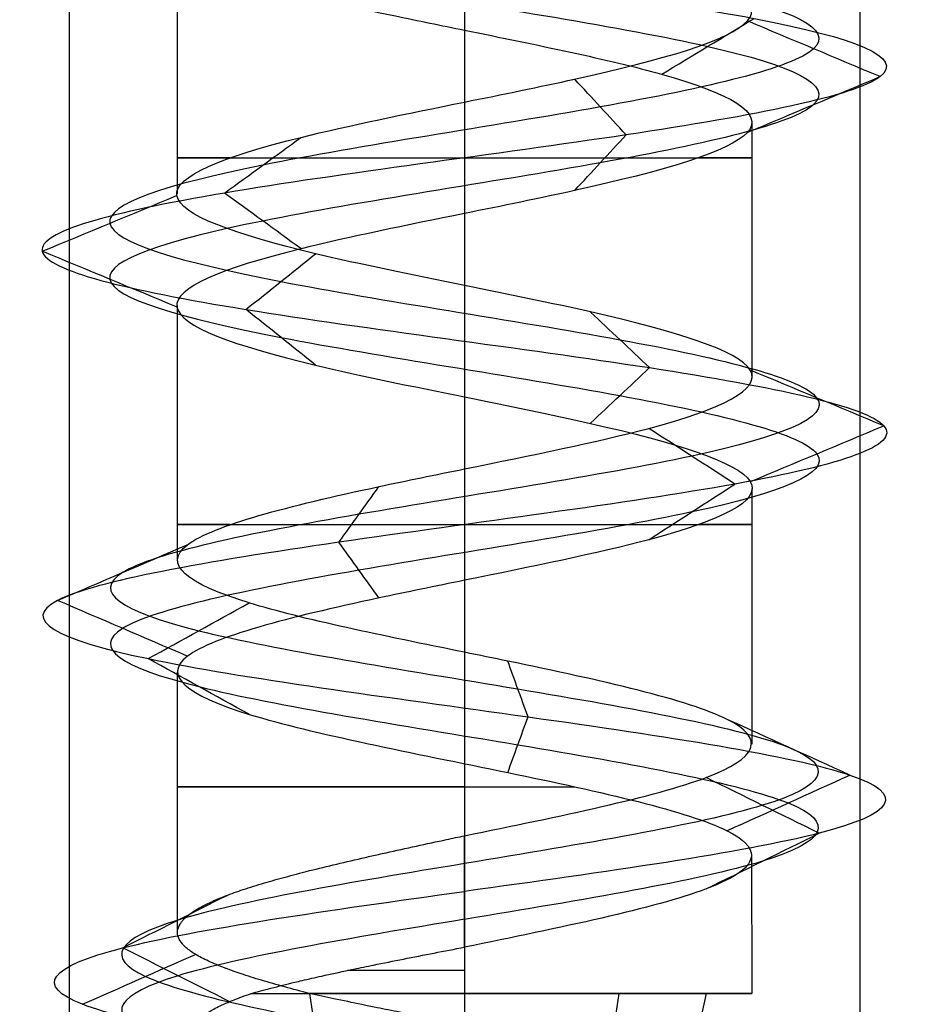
# Model space of a CAD drawing. Header units: millimetres. Extents: x -646 to 654, y -203 to 198.
# Tile 559 of 656: x 272.8 to 278.43, y 100.11 to 106.33. Entities that reach past the tile are written whole.
import ezdxf

# ---------------------------------------------------------------- set-up
doc = ezdxf.new("R2010")
doc.units = ezdxf.units.MM
doc.layers.add('Default', color=7, linetype='Continuous', true_color=0x000000)

msp = doc.modelspace()

# ---------------------------------------------------------------- linework, layer by layer
at = {"layer": 'Default', "color": 9, "true_color": 0xbebcba}
for p, q in [((273.7998, 106.8418, 881.3222), (273.7998, 105.2284, 881.3222)), ((275.6156, 106.2628, 879.5065), (275.6156, 104.6493, 879.511)), ((277.4315, 105.683, 881.3222), (277.4315, 104.0697, 881.3222)), ((273.7998, 104.5238, 881.3222), (273.7998, 102.9101, 881.3222)), ((275.6156, 103.9451, 879.511), (275.6156, 102.3315, 879.5056)), ((277.4315, 103.3668, 881.3222), (277.4315, 101.7513, 881.3222)), ((273.7998, 102.2061, 881.3222), (273.7998, 100.5633, 881.3222)), ((275.6156, 101.6257, 879.5063), (275.6156, 100.1747, 879.5063)), ((277.4289, 101.0473, 881.3222), (277.4315, 100.1747, 881.3222)), ((274.6801, 99.8863, 882.7877), (274.6386, 100.1747, 882.8528)), ((276.5511, 99.8863, 879.8567), (276.5927, 100.1747, 879.7916)), ((277.0811, 99.8863, 882.2577), (277.1462, 100.1747, 882.2993))]:
    msp.add_line(p, q, dxfattribs=at)
at = {"layer": 'Default', "color": 9, "true_color": 0xbebcba, "extrusion": (0, -1, 0)}
for centre, start, end in [((275.6156, 881.3222, -105.4562), 144.57457, 270), ((275.6156, 881.3222, -105.4562), 270, 35.22391), ((275.6156, 881.3222, -103.138), 144.64815, 270), ((275.6156, 881.3222, -103.138), 270, 35.45273), ((275.6156, 881.3222, -101.4803), 90, 292.56747), ((275.6156, 881.3222, -100.3213), 90, 113.99405)]:
    msp.add_arc(centre, 1.8159, start, end, dxfattribs=at)
at = {"layer": 'Default', "color": 9, "true_color": 0xbebcba, "extrusion": (0, 1, 0)}
for start, end in [(42.04486, 90), (180, 302.62669), (90, 180)]:
    msp.add_arc((-275.6156, 881.3222, 100.1747), 1.8159, start, end, dxfattribs=at)
at = {"layer": 'Default', "color": 9, "true_color": 0xbebcba}
for points, degree in [([(275.6156, 139.246, 879.0826), (276.3598, 139.1234, 879.0826), (277.8354, 138.8782, 879.8829), (278.0303, 138.5104, 882.4095), (276.0132, 138.1427, 883.938), (273.635, 137.7749, 883.0775), (273.0661, 137.4071, 880.6114), (274.8284, 137.0393, 878.7956), (277.3099, 136.6715, 879.2891), (278.2429, 136.3037, 881.6412), (276.7742, 135.936, 883.7017), (274.2465, 135.5682, 883.5871), (272.9703, 135.2004, 881.4021), (274.1122, 134.8326, 879.1442), (276.6284, 134.4648, 878.8771), (278.2188, 134.097, 880.8452), (277.4296, 133.7292, 883.2493), (274.9823, 133.3615, 883.8918), (273.1139, 132.9937, 882.1855), (273.5323, 132.6259, 879.69), (275.8551, 132.2581, 878.6865), (277.959, 131.8903, 880.0923), (277.9208, 131.5225, 882.6223), (275.7754, 131.1548, 883.9639), (273.484, 130.787, 882.8907), (273.1411, 130.4192, 880.3837), (275.0602, 130.0514, 878.7346), (277.487, 129.6836, 879.4508), (278.2032, 129.3158, 881.8777), (276.5541, 128.948, 883.7968), (274.0471, 128.5803, 883.4539), (272.9739, 128.2125, 881.1624), (274.3155, 127.8447, 879.017), (276.8455, 127.4769, 878.9788), (278.2513, 127.1091, 881.0827), (277.2478, 126.7413, 883.4055), (274.7523, 126.3736, 883.824), (273.046, 126.0058, 881.9556), (273.6886, 125.638, 879.5082), (276.0927, 125.2702, 878.719), (278.0607, 124.9024, 880.3094), (277.7937, 124.5346, 882.8256), (275.5357, 124.1669, 883.9675), (273.3508, 123.7991, 882.6914), (273.2362, 123.4313, 880.1636), (275.2966, 123.0635, 878.695), (277.6487, 122.6957, 879.6279), (278.1423, 122.3279, 882.1096), (276.3263, 121.9601, 883.8715), (273.8607, 121.5924, 883.3032), (272.9992, 121.2246, 880.924), (274.5295, 120.8568, 878.9088), (277.0526, 120.489, 879.0997), (278.2622, 120.1212, 881.3222), (277.0526, 119.7534, 883.5447), (274.5295, 119.3857, 883.7356), (272.9992, 119.0179, 881.7204), (273.8607, 118.6501, 879.3413), (276.3263, 118.2823, 878.7729), (278.1423, 117.9145, 880.5349), (277.6487, 117.5467, 883.0166), (275.2966, 117.179, 883.9494), (273.2362, 116.8112, 882.4808), (273.3508, 116.4434, 879.9531), (275.5357, 116.0756, 878.6769), (277.7937, 115.7078, 879.8188), (278.0607, 115.34, 882.335), (276.0927, 114.9722, 883.9254), (273.6886, 114.6045, 883.1362), (273.046, 114.2367, 880.6889), (274.7523, 113.8689, 878.8205), (277.2478, 113.5011, 879.2389), (278.2513, 113.1333, 881.5617), (276.8455, 112.7655, 883.6656), (274.3155, 112.3978, 883.6274), (272.9739, 112.03, 881.482), (274.0471, 111.6622, 879.1906), (276.5541, 111.2944, 878.8477), (278.2032, 110.9266, 880.7668), (277.487, 110.5588, 883.1936), (275.0602, 110.1911, 883.9098), (273.1411, 109.8233, 882.2607), (273.484, 109.4555, 879.7537), (275.7754, 109.0877, 878.6805), (277.9208, 108.7199, 880.0221), (277.959, 108.3521, 882.5521), (275.8551, 107.9843, 883.9579), (273.5323, 107.6166, 882.9544), (273.1139, 107.2488, 880.4589), (274.9823, 106.881, 878.7526), (277.4296, 106.5132, 879.3952), (278.2188, 106.1454, 881.7993), (276.6284, 105.7776, 883.7673), (274.1122, 105.4099, 883.5003), (272.9703, 105.0421, 881.2423), (274.2465, 104.6743, 879.0574), (276.7742, 104.3065, 878.9428), (278.2429, 103.9387, 881.0032), (277.3099, 103.5709, 883.3553), (274.8284, 103.2031, 883.8488), (273.0661, 102.8354, 882.033), (273.635, 102.4676, 879.567), (276.0132, 102.0998, 878.7064), (278.0303, 101.732, 880.2349), (277.8354, 101.3642, 882.7615), (276.3598, 101.119, 883.5619), (275.6156, 100.9964, 883.5619)], 3), ([(275.6156, 139.0695, 878.6563), (276.5015, 138.9469, 878.6563), (278.2579, 138.7017, 879.609), (278.4899, 138.3339, 882.6164), (276.0888, 137.9661, 884.4359), (273.2581, 137.5983, 883.4115), (272.5809, 137.2305, 880.4761), (274.6786, 136.8628, 878.3148), (277.6324, 136.495, 878.9022), (278.7429, 136.1272, 881.702), (276.9947, 135.7594, 884.1545), (273.9859, 135.3916, 884.0181), (272.4669, 135.0238, 881.4174), (273.8261, 134.656, 878.7297), (276.8212, 134.2883, 878.4118), (278.7142, 133.9205, 880.7544), (277.7749, 133.5527, 883.616), (274.8617, 133.1849, 884.3809), (272.6378, 132.8171, 882.3498), (273.1359, 132.4493, 879.3794), (275.9007, 132.0816, 878.1849), (278.405, 131.7138, 879.8582), (278.3595, 131.346, 882.8698), (275.8058, 130.9782, 884.4667), (273.0783, 130.6104, 883.1892), (272.6702, 130.2426, 880.2051), (274.9545, 129.8749, 878.2422), (277.8432, 129.5071, 879.0947), (278.6957, 129.1393, 881.9834), (276.7327, 128.7715, 884.2677), (273.7486, 128.4037, 883.8595), (272.4712, 128.0359, 881.132), (274.0681, 127.6681, 878.5783), (277.0796, 127.3004, 878.5329), (278.7529, 126.9326, 881.0371), (277.5584, 126.5648, 883.802), (274.588, 126.197, 884.3001), (272.557, 125.8292, 882.0761), (273.3219, 125.4614, 879.163), (276.1835, 125.0937, 878.2236), (278.526, 124.7259, 880.1167), (278.2082, 124.3581, 883.1117), (275.5205, 123.9903, 884.471), (272.9198, 123.6225, 882.9519), (272.7833, 123.2547, 879.9432), (275.2359, 122.887, 878.195), (278.0356, 122.5192, 879.3054), (278.6232, 122.1514, 882.2594), (276.4616, 121.7836, 884.3567), (273.5267, 121.4158, 883.6802), (272.5013, 121.048, 880.8482), (274.3228, 120.6802, 878.4496), (277.326, 120.3125, 878.6768), (278.7658, 119.9447, 881.3222), (277.326, 119.5769, 883.9676), (274.3228, 119.2091, 884.1949), (272.5013, 118.8413, 881.7962), (273.5267, 118.4735, 878.9643), (276.4616, 118.1058, 878.2877), (278.6232, 117.738, 880.385), (278.0356, 117.3702, 883.339), (275.2359, 117.0024, 884.4494), (272.7833, 116.6346, 882.7013), (272.9198, 116.2668, 879.6925), (275.5205, 115.899, 878.1735), (278.2082, 115.5313, 879.5327), (278.526, 115.1635, 882.5277), (276.1835, 114.7957, 884.4208), (273.3219, 114.4279, 883.4814), (272.557, 114.0601, 880.5683), (274.588, 113.6923, 878.3443), (277.5584, 113.3246, 878.8424), (278.7529, 112.9568, 881.6073), (277.0796, 112.589, 884.1116), (274.0681, 112.2212, 884.0661), (272.4712, 111.8534, 881.5124), (273.7486, 111.4856, 878.7849), (276.7327, 111.1179, 878.3767), (278.6957, 110.7501, 880.661), (277.8432, 110.3823, 883.5497), (274.9545, 110.0145, 884.4022), (272.6702, 109.6467, 882.4393), (273.0783, 109.2789, 879.4552), (275.8058, 108.9111, 878.1778), (278.3595, 108.5434, 879.7747), (278.405, 108.1756, 882.7862), (275.9007, 107.8078, 884.4595), (273.1359, 107.44, 883.265), (272.6378, 107.0722, 880.2946), (274.8617, 106.7044, 878.2636), (277.7749, 106.3367, 879.0284), (278.7142, 105.9689, 881.8901), (276.8212, 105.6011, 884.2326), (273.8261, 105.2333, 883.9148), (272.4669, 104.8655, 881.2271), (273.9859, 104.4977, 878.6263), (276.9947, 104.13, 878.4899), (278.7429, 103.7622, 880.9425), (277.6324, 103.3944, 883.7422), (274.6786, 103.0266, 884.3297), (272.5809, 102.6588, 882.1683), (273.2581, 102.291, 879.2329), (276.0888, 101.9232, 878.2086), (278.4899, 101.5555, 880.028), (278.2579, 101.1877, 883.0354), (276.5015, 100.9425, 883.9881), (275.6156, 100.8199, 883.9881)], 3), ([(275.6156, 138.8929, 879.0826), (276.3598, 138.7703, 879.0826), (277.8354, 138.5251, 879.8829), (278.0303, 138.1573, 882.4095), (276.0132, 137.7895, 883.938), (273.635, 137.4218, 883.0775), (273.0662, 137.054, 880.6114), (274.8284, 136.6862, 878.7956), (277.3099, 136.3184, 879.2891), (278.2429, 135.9506, 881.6412), (276.7742, 135.5828, 883.7016), (274.2465, 135.2151, 883.587), (272.9703, 134.8473, 881.4021), (274.1123, 134.4795, 879.1442), (276.6284, 134.1117, 878.8772), (278.2188, 133.7439, 880.8452), (277.4296, 133.3761, 883.2492), (274.9823, 133.0084, 883.8918), (273.1139, 132.6406, 882.1855), (273.5324, 132.2728, 879.6901), (275.8551, 131.905, 878.6866), (277.959, 131.5372, 880.0923), (277.9208, 131.1694, 882.6223), (275.7754, 130.8016, 883.9639), (273.484, 130.4339, 882.8907), (273.1411, 130.0661, 880.3838), (275.0602, 129.6983, 878.7347), (277.487, 129.3305, 879.4509), (278.2032, 128.9627, 881.8777), (276.5541, 128.5949, 883.7967), (274.0472, 128.2272, 883.4538), (272.974, 127.8594, 881.1624), (274.3155, 127.4916, 879.0171), (276.8455, 127.1238, 878.9789), (278.2513, 126.756, 881.0827), (277.2478, 126.3882, 883.4055), (274.7523, 126.0204, 883.8239), (273.046, 125.6527, 881.9556), (273.6886, 125.2849, 879.5082), (276.0927, 124.9171, 878.7191), (278.0607, 124.5493, 880.3094), (277.7937, 124.1815, 882.8256), (275.5357, 123.8137, 883.9675), (273.3508, 123.446, 882.6913), (273.2362, 123.0782, 880.1637), (275.2966, 122.7104, 878.695), (277.6487, 122.3426, 879.6279), (278.1423, 121.9748, 882.1096), (276.3263, 121.607, 883.8715), (273.8607, 121.2393, 883.3031), (272.9993, 120.8715, 880.924), (274.5295, 120.5037, 878.9089), (277.0526, 120.1359, 879.0998), (278.2621, 119.7681, 881.3222), (277.0526, 119.4003, 883.5447), (274.5295, 119.0325, 883.7356), (272.9993, 118.6648, 881.7204), (273.8607, 118.297, 879.3413), (276.3263, 117.9292, 878.7729), (278.1423, 117.5614, 880.5349), (277.6487, 117.1936, 883.0165), (275.2966, 116.8258, 883.9494), (273.2362, 116.4581, 882.4808), (273.3508, 116.0903, 879.9531), (275.5357, 115.7225, 878.6769), (277.7937, 115.3547, 879.8188), (278.0607, 114.9869, 882.335), (276.0927, 114.6191, 883.9254), (273.6886, 114.2514, 883.1362), (273.046, 113.8836, 880.6889), (274.7523, 113.5158, 878.8205), (277.2478, 113.148, 879.2389), (278.2513, 112.7802, 881.5617), (276.8455, 112.4124, 883.6656), (274.3155, 112.0446, 883.6274), (272.974, 111.6769, 881.482), (274.0472, 111.3091, 879.1906), (276.5541, 110.9413, 878.8477), (278.2032, 110.5735, 880.7668), (277.487, 110.2057, 883.1936), (275.0602, 109.8379, 883.9098), (273.1411, 109.4702, 882.2607), (273.484, 109.1024, 879.7537), (275.7754, 108.7346, 878.6805), (277.9208, 108.3668, 880.0221), (277.959, 107.999, 882.5521), (275.8551, 107.6312, 883.9579), (273.5324, 107.2635, 882.9544), (273.1139, 106.8957, 880.4589), (274.9823, 106.5279, 878.7526), (277.4296, 106.1601, 879.3952), (278.2188, 105.7923, 881.7993), (276.6284, 105.4245, 883.7673), (274.1123, 105.0567, 883.5002), (272.9703, 104.689, 881.2423), (274.2465, 104.3212, 879.0574), (276.7742, 103.9534, 878.9428), (278.2429, 103.5856, 881.0032), (277.3099, 103.2178, 883.3553), (274.8284, 102.85, 883.8488), (273.0662, 102.4823, 882.033), (273.635, 102.1145, 879.567), (276.0132, 101.7467, 878.7064), (278.0303, 101.3789, 880.2349), (277.8354, 101.0111, 882.7615), (276.3598, 100.7659, 883.5618), (275.6156, 100.6433, 883.5618)], 3), ([(275.6156, 107.4223, 883.1381), (275.6156, 106.6153, 883.1381), (275.6156, 105.8083, 883.1381)], 2), ([(276.8623, 105.9846, 879.9978), (277.0569, 106.1019, 879.7912), (277.2514, 106.2193, 879.5845), (277.4459, 106.3367, 879.3779)], 3), ([(278.2422, 105.9689, 881.8035), (277.9628, 106.0863, 881.7524), (277.6835, 106.2037, 881.7012), (277.4042, 106.3212, 881.65)], 3), ([(277.4054, 105.6171, 881.6502), (277.6843, 105.7343, 881.7013), (277.9632, 105.8516, 881.7524), (278.2422, 105.9689, 881.8035)], 3), ([(276.6375, 105.6011, 883.7892), (276.5291, 105.7183, 883.5274), (276.4206, 105.8355, 883.2656), (276.3122, 105.9526, 883.0038)], 3), ([(276.3123, 105.2497, 883.0042), (276.4207, 105.3668, 883.2659), (276.5291, 105.484, 883.5275), (276.6375, 105.6011, 883.7892)], 3), ([(274.0988, 105.2333, 883.5198), (274.2596, 105.3504, 883.2868), (274.4205, 105.4675, 883.0537), (274.5813, 105.5846, 882.8207)], 3), ([(274.5812, 104.8821, 882.8208), (274.4204, 104.9991, 883.0538), (274.2596, 105.1162, 883.2868), (274.0988, 105.2333, 883.5198)], 3), ([(272.9466, 104.8655, 881.2416), (273.2297, 104.9826, 881.2501), (273.5127, 105.0997, 881.2587), (273.7958, 105.2169, 881.2672)], 3), ([(275.6156, 105.1041, 883.1381), (275.6156, 104.2971, 883.1381), (275.6156, 103.4901, 883.1381)], 2), ([(273.7958, 104.5142, 881.2672), (273.5127, 104.6313, 881.2587), (273.2296, 104.7484, 881.2501), (272.9466, 104.8655, 881.2416)], 3), ([(274.2342, 104.4977, 879.0371), (274.3807, 104.6149, 879.2794), (274.5273, 104.732, 879.5218), (274.6738, 104.8491, 879.7642)], 3), ([(274.6738, 104.1463, 879.7642), (274.5273, 104.2635, 879.5218), (274.3807, 104.3806, 879.2794), (274.2342, 104.4977, 879.0371)], 3), ([(276.7846, 104.13, 878.9214), (276.6606, 104.2471, 879.1761), (276.5366, 104.3642, 879.4308), (276.4126, 104.4814, 879.6855)], 3), ([(276.4125, 103.7785, 879.6856), (276.5365, 103.8956, 879.4309), (276.6606, 104.0128, 879.1761), (276.7846, 104.13, 878.9214)], 3), ([(278.2664, 103.7622, 881.0003), (277.9852, 103.8793, 881.0345), (277.7039, 103.9965, 881.0686), (277.4226, 104.1137, 881.1028)], 3), ([(277.3252, 103.3944, 883.3735), (277.1437, 103.5116, 883.1558), (276.9623, 103.6288, 882.9381), (276.7809, 103.7459, 882.7204)], 3), ([(277.4225, 103.4106, 881.1028), (277.7038, 103.5278, 881.0687), (277.9851, 103.645, 881.0345), (278.2664, 103.7622, 881.0003)], 3), ([(274.8213, 103.0266, 883.8715), (274.9056, 103.1438, 883.601), (274.9899, 103.261, 883.3304), (275.0742, 103.3782, 883.0598)], 3), ([(276.7808, 103.0428, 882.7203), (276.9622, 103.16, 882.938), (277.1437, 103.2772, 883.1558), (277.3252, 103.3944, 883.3735)], 3), ([(273.0434, 102.6588, 882.0393), (273.3165, 102.776, 881.9632), (273.5896, 102.8933, 881.887), (273.8626, 103.0105, 881.8109)], 3), ([(275.0743, 102.6749, 883.0596), (274.9899, 102.7921, 883.3302), (274.9056, 102.9094, 883.6009), (274.8213, 103.0266, 883.8715)], 3), ([(275.6156, 102.786, 883.1381), (275.6156, 101.979, 883.1381), (275.6156, 101.172, 883.1381)], 2), ([(273.8628, 102.3071, 881.8109), (273.5897, 102.4243, 881.887), (273.3165, 102.5416, 881.9632), (273.0434, 102.6588, 882.0393)], 3), ([(273.617, 102.291, 879.5514), (273.8293, 102.4083, 879.7395), (274.0415, 102.5255, 879.9275), (274.2537, 102.6428, 880.1155)], 3), ([(274.2538, 101.9392, 880.1156), (274.0415, 102.0565, 879.9275), (273.8293, 102.1738, 879.7395), (273.617, 102.291, 879.5514)], 3), ([(276.0172, 101.9232, 878.6825), (275.9746, 102.0405, 878.9629), (275.9319, 102.1578, 879.2432), (275.8893, 102.2751, 879.5236)], 3), ([(275.8892, 101.5714, 879.5237), (275.9319, 101.6887, 879.2433), (275.9746, 101.806, 878.9629), (276.0172, 101.9232, 878.6825)], 3), ([(278.051, 101.5555, 880.226), (277.7923, 101.6728, 880.3425), (277.5336, 101.7901, 880.4589), (277.2749, 101.9074, 880.5754)], 3), ([(277.2748, 101.2035, 880.5754), (277.5335, 101.3208, 880.4589), (277.7923, 101.4381, 880.3425), (278.051, 101.5555, 880.226)], 3), ([(277.8574, 101.1877, 882.7724), (277.6192, 101.305, 882.6183), (277.381, 101.4223, 882.4642), (277.1428, 101.5397, 882.3101)], 3), ([(277.1428, 100.8357, 882.3101), (277.381, 100.953, 882.4642), (277.6192, 101.0703, 882.6183), (277.8574, 101.1877, 882.7724)], 3), ([(275.6156, 100.8199, 883.9881), (275.6156, 100.9959, 883.5631), (275.6156, 101.172, 883.1381)], 2), ([(275.6156, 96.1836, 883.4188), (276.2912, 96.3025, 883.4334), (277.6648, 96.5402, 882.7588), (278.0119, 96.8969, 880.4314), (276.2552, 97.2535, 878.7955), (273.866, 97.6101, 879.3216), (272.9242, 97.9668, 881.6321), (274.3181, 98.3234, 883.7585), (276.9073, 98.6801, 883.8195), (278.4556, 99.0367, 881.684), (277.5602, 99.3933, 879.1521), (274.9229, 99.75, 878.4394), (272.8, 100.1066, 880.2362), (273.0841, 100.4633, 883.052), (274.7567, 100.701, 883.9735), (275.6156, 100.8199, 883.9881)], 3), ([(275.6156, 100.4678, 883.1381), (275.6156, 100.6439, 883.5631), (275.6156, 100.8199, 883.9881)], 2), ([(273.4549, 100.4633, 882.813), (273.6763, 100.5746, 882.6603), (273.8977, 100.6859, 882.5075), (274.1191, 100.7972, 882.3547)], 3), ([(274.1316, 100.1231, 882.3461), (273.906, 100.2365, 882.5017), (273.6804, 100.3499, 882.6574), (273.4549, 100.4633, 882.813)], 3), ([(275.6156, 100.4678, 883.1381), (275.6156, 100.3213, 883.1381), (275.6156, 100.1747, 883.1381)], 2), ([(273.2011, 100.1066, 880.406), (273.4391, 100.2118, 880.4963), (273.677, 100.3171, 880.5865), (273.9149, 100.4223, 880.6768)], 3)]:
    msp.add_open_spline(points, degree=degree, dxfattribs=at)
at = {"layer": 'Default'}
for points in [[(273.1156, 134.3403, 881.3222), (273.1156, 111.8403, 881.3222), (273.1156, 89.3403, 881.3222)], [(275.6156, 134.3403, 883.8222), (275.6156, 111.8403, 883.8222), (275.6156, 89.3403, 883.8222)], [(275.6156, 134.3403, 878.8222), (275.6156, 111.8403, 878.8222), (275.6156, 89.3403, 878.8222)], [(278.1156, 134.3403, 881.3222), (278.1156, 111.8403, 881.3222), (278.1156, 89.3403, 881.3222)]]:
    msp.add_open_spline(points, degree=2, dxfattribs=at)
at = {"layer": 'Default', "color": 9, "true_color": 0xbebcba}
for points, knots in [([(275.6156, 107.4223, 883.1381), (275.0694, 107.3107, 883.1346), (273.916, 107.0767, 882.5823), (273.5869, 106.7202, 880.6213), (274.7197, 106.4451, 879.5873), (275.4687, 106.2926, 879.505), (275.6156, 106.2628, 879.5065)], [-16.708333, -16.708333, -16.708333, -16.708333, -14.299639, -11.648583, -8.997526, -8.351683, -8.351683, -8.351683, -8.351683]), ([(275.6156, 105.8083, 883.1381), (275.8541, 105.8566, 883.1392), (276.0921, 105.9049, 883.0954), (276.3108, 105.9532, 883.0047), (276.8657, 106.0758, 882.7746), (277.2956, 106.1984, 882.2425), (277.4039, 106.3209, 881.6514), (277.5123, 106.4435, 881.0604), (277.299, 106.5661, 880.4104), (276.8617, 106.6887, 879.9984), (276.531, 106.7815, 879.6868), (276.072, 106.8742, 879.5114), (275.6156, 106.9669, 879.5065)], [-15.618997, -15.618997, -15.618997, -15.618997, -14.672133, -14.672133, -14.672133, -12.185539, -12.185539, -12.185539, -9.698961, -9.698961, -9.698961, -7.818708, -7.818708, -7.818708, -7.818708]), ([(275.6156, 106.2628, 879.5065), (276.072, 106.17, 879.5114), (277.1377, 105.9547, 879.9187), (277.7255, 105.6168, 881.7104), (276.6964, 105.3233, 882.9843), (275.8541, 105.1524, 883.1392), (275.6156, 105.1041, 883.1381)], [-8.351683, -8.351683, -8.351683, -8.351683, -6.346469, -3.695412, -1.044355, 0, 0, 0, 0]), ([(275.6156, 104.6493, 879.511), (275.2854, 104.7161, 879.5118), (274.9549, 104.783, 879.5981), (274.6747, 104.8498, 879.7676), (274.1606, 104.9724, 880.0784), (273.8157, 105.095, 880.669), (273.7976, 105.2176, 881.2694), (273.7794, 105.3402, 881.8698), (274.088, 105.4628, 882.4801), (274.5824, 105.5854, 882.8214), (274.8817, 105.6596, 883.0281), (275.2491, 105.7339, 883.1361), (275.6156, 105.8083, 883.1381)], [-7.796549, -7.796549, -7.796549, -7.796549, -6.441264, -6.441264, -6.441264, -3.955263, -3.955263, -3.955263, -1.46928, -1.46928, -1.46928, 0, 0, 0, 0]), ([(275.6156, 105.1041, 883.1381), (275.2491, 105.0297, 883.1361), (274.2749, 104.8329, 882.8497), (273.4708, 104.5134, 881.2595), (274.3487, 104.2014, 879.7564), (275.2854, 104.012, 879.5118), (275.6156, 103.9451, 879.511)], [-16.672198, -16.672198, -16.672198, -16.672198, -15.070127, -12.424469, -9.778811, -8.336384, -8.336384, -8.336384, -8.336384]), ([(275.6156, 103.4901, 883.1381), (276.0363, 103.5758, 883.1344), (276.4589, 103.6611, 882.9885), (276.7802, 103.7465, 882.7208), (277.2416, 103.8691, 882.3364), (277.4937, 103.9917, 881.7007), (277.4213, 104.1142, 881.1045), (277.3489, 104.2368, 880.5083), (276.9519, 104.3594, 879.9515), (276.4119, 104.482, 879.6886), (276.1663, 104.5378, 879.5691), (275.8911, 104.5935, 879.5103), (275.6156, 104.6493, 879.511)], [-15.595245, -15.595245, -15.595245, -15.595245, -13.898328, -13.898328, -13.898328, -11.412725, -11.412725, -11.412725, -8.927088, -8.927088, -8.927088, -7.796549, -7.796549, -7.796549, -7.796549]), ([(275.6156, 103.9451, 879.511), (275.8911, 103.8894, 879.5103), (276.7714, 103.711, 879.6983), (277.7458, 103.4101, 881.0651), (277.066, 103.0796, 882.7789), (276.0363, 102.8716, 883.1344), (275.6156, 102.786, 883.1381)], [-8.336384, -8.336384, -8.336384, -8.336384, -7.133153, -4.487495, -1.841837, 0, 0, 0, 0]), ([(275.6156, 102.3315, 879.5056), (275.1056, 102.4353, 879.5106), (274.5926, 102.5392, 879.7358), (274.2552, 102.6431, 880.1168), (273.8571, 102.7657, 880.5664), (273.7034, 102.8883, 881.233), (273.8647, 103.0109, 881.8116), (274.0261, 103.1335, 882.3903), (274.5024, 103.2561, 882.8811), (275.076, 103.3787, 883.0599), (275.2498, 103.4158, 883.114), (275.4325, 103.453, 883.1396), (275.6156, 103.4901, 883.1381)], [-7.804039, -7.804039, -7.804039, -7.804039, -5.698096, -5.698096, -5.698096, -3.212039, -3.212039, -3.212039, -0.725837, -0.725837, -0.725837, 0, 0, 0, 0]), ([(275.6156, 102.786, 883.1381), (275.4325, 102.7488, 883.1396), (274.6468, 102.5891, 883.0299), (273.5497, 102.3067, 881.8995), (274.0107, 101.939, 879.8998), (275.9387, 101.5712, 879.2019), (277.2601, 101.274, 880.2033), (277.4301, 101.0993, 881.0652), (277.4289, 101.0473, 881.3222)], [-16.739226, -16.739226, -16.739226, -16.739226, -15.934456, -13.278713, -10.622971, -7.967228, -5.311485, -4.184629, -4.184629, -4.184629, -4.184629]), ([(275.6156, 101.172, 883.1381), (276.2191, 101.2946, 883.1382), (276.8174, 101.4172, 882.8138), (277.1429, 101.5398, 882.3102), (277.4684, 101.6624, 881.8066), (277.5212, 101.7849, 881.1238), (277.275, 101.9075, 880.5759), (277.0288, 102.0301, 880.028), (276.4838, 102.1527, 879.6149), (275.8899, 102.2753, 879.5247), (275.7993, 102.294, 879.511), (275.7075, 102.3127, 879.5047), (275.6156, 102.3315, 879.5056)], [-15.63889, -15.63889, -15.63889, -15.63889, -13.154993, -13.154993, -13.154993, -10.669229, -10.669229, -10.669229, -8.183317, -8.183317, -8.183317, -7.804039, -7.804039, -7.804039, -7.804039]), ([(274.6366, 100.1747, 879.7929), (274.5826, 100.1889, 879.8294), (274.5303, 100.2026, 879.8674), (274.48, 100.2164, 879.9078), (274.4287, 100.2304, 879.9492), (274.3796, 100.2444, 879.9931), (274.3329, 100.2584, 880.0394), (274.2873, 100.272, 880.0846), (274.244, 100.2857, 880.132), (274.2033, 100.2994, 880.1817), (274.186, 100.3052, 880.2027), (274.1692, 100.311, 880.2242), (274.1528, 100.3168, 880.246), (274.1417, 100.3208, 880.2609), (274.1308, 100.3248, 880.2759), (274.1201, 100.3288, 880.2912), (274.1141, 100.331, 880.2997), (274.1081, 100.3332, 880.3083), (274.1023, 100.3354, 880.3169), (274.0641, 100.35, 880.3733), (274.0292, 100.3645, 880.4317), (273.9978, 100.3791, 880.4917), (273.9665, 100.3936, 880.5518), (273.9387, 100.4081, 880.6136), (273.9148, 100.4226, 880.6769), (273.8921, 100.4363, 880.737), (273.8728, 100.4501, 880.7984), (273.857, 100.4639, 880.8609), (273.8506, 100.4694, 880.886), (273.8448, 100.475, 880.9112), (273.8396, 100.4805, 880.9366), (273.8371, 100.4831, 880.9484), (273.8348, 100.4856, 880.9601), (273.8326, 100.4882, 880.972), (273.8209, 100.5019, 881.0351), (273.8125, 100.5156, 881.0987), (273.8075, 100.5292, 881.1626), (273.8023, 100.5432, 881.2279), (273.8006, 100.5571, 881.2934), (273.8022, 100.5711, 881.3589), (273.8039, 100.5851, 881.4248), (273.809, 100.5991, 881.4906), (273.8175, 100.6131, 881.5561), (273.8204, 100.618, 881.5787), (273.8238, 100.6228, 881.6013), (273.8275, 100.6277, 881.6238), (273.8298, 100.6307, 881.6376), (273.8322, 100.6336, 881.6513), (273.8348, 100.6366, 881.6651), (273.8365, 100.6385, 881.6738), (273.8382, 100.6404, 881.6825), (273.84, 100.6423, 881.6912), (273.8531, 100.6563, 881.7559), (273.8697, 100.6704, 881.8198), (273.8895, 100.6844, 881.8824), (273.9092, 100.6984, 881.9449), (273.9322, 100.7124, 882.0062), (273.9584, 100.7263, 882.066), (273.9805, 100.7381, 882.1165), (274.005, 100.7499, 882.1659), (274.0318, 100.7617, 882.2141), (274.0451, 100.7677, 882.2382), (274.0591, 100.7736, 882.2619), (274.0737, 100.7795, 882.2854), (274.0838, 100.7836, 882.3017), (274.0942, 100.7877, 882.3179), (274.1049, 100.7919, 882.3339), (274.1096, 100.7937, 882.3408), (274.1143, 100.7955, 882.3477), (274.119, 100.7973, 882.3546), (274.1542, 100.8105, 882.4055), (274.1921, 100.8238, 882.4543), (274.2325, 100.837, 882.5009), (274.275, 100.8509, 882.5501), (274.3203, 100.8648, 882.5968), (274.3681, 100.8788, 882.6411), (274.4099, 100.891, 882.6798), (274.4535, 100.9031, 882.7166), (274.4989, 100.9153, 882.7514), (274.5226, 100.9217, 882.7697), (274.5469, 100.9281, 882.7874), (274.5716, 100.9346, 882.8045), (274.5834, 100.9376, 882.8127), (274.5952, 100.9407, 882.8207), (274.6072, 100.9437, 882.8286), (274.617, 100.9462, 882.8351), (274.6268, 100.9487, 882.8414), (274.6367, 100.9512, 882.8477), (274.6921, 100.9652, 882.8828), (274.7492, 100.9791, 882.915), (274.8077, 100.9931, 882.9441), (274.8666, 101.0071, 882.9735), (274.9271, 101.0211, 882.9997), (274.9887, 101.0351, 883.0227), (275.0164, 101.0414, 883.0331), (275.0443, 101.0477, 883.0427), (275.0724, 101.054, 883.0517), (275.088, 101.0575, 883.0567), (275.1037, 101.061, 883.0615), (275.1194, 101.0645, 883.0661), (275.1825, 101.0785, 883.0845), (275.2465, 101.0926, 883.0995), (275.3111, 101.1066, 883.111), (275.3744, 101.1203, 883.1223), (275.4384, 101.1341, 883.1301), (275.5026, 101.1478, 883.1344), (275.5402, 101.1559, 883.1368), (275.5779, 101.1639, 883.1381), (275.6156, 101.172, 883.1381)], [-6.181307, -6.181307, -6.181307, -6.181307, -5.924028, -5.924028, -5.924028, -5.662736, -5.662736, -5.662736, -5.407884, -5.407884, -5.407884, -5.299659, -5.299659, -5.299659, -5.225807, -5.225807, -5.225807, -5.184377, -5.184377, -5.184377, -4.914555, -4.914555, -4.914555, -4.645658, -4.645658, -4.645658, -4.390152, -4.390152, -4.390152, -4.287338, -4.287338, -4.287338, -4.239657, -4.239657, -4.239657, -3.984911, -3.984911, -3.984911, -3.724871, -3.724871, -3.724871, -3.463029, -3.463029, -3.463029, -3.372455, -3.372455, -3.372455, -3.317001, -3.317001, -3.317001, -3.281809, -3.281809, -3.281809, -3.020125, -3.020125, -3.020125, -2.760403, -2.760403, -2.760403, -2.541529, -2.541529, -2.541529, -2.43206, -2.43206, -2.43206, -2.355698, -2.355698, -2.355698, -2.32245, -2.32245, -2.32245, -2.077141, -2.077141, -2.077141, -1.818817, -1.818817, -1.818817, -1.592223, -1.592223, -1.592223, -1.473045, -1.473045, -1.473045, -1.416164, -1.416164, -1.416164, -1.369629, -1.369629, -1.369629, -1.109637, -1.109637, -1.109637, -0.848334, -0.848334, -0.848334, -0.731118, -0.731118, -0.731118, -0.666047, -0.666047, -0.666047, -0.405323, -0.405323, -0.405323, -0.149658, -0.149658, -0.149658, 0, 0, 0, 0]), ([(275.6156, 100.9959, 883.5631), (274.8936, 100.8771, 883.5485), (273.4928, 100.6393, 882.7694), (273.2651, 100.2827, 880.4126), (275.0418, 99.926, 878.9222), (277.2306, 99.5694, 879.5242), (277.962, 99.2127, 881.624), (276.6762, 98.8561, 883.3792), (274.5492, 98.4995, 883.3183), (273.4178, 98.1428, 881.5722), (274.1956, 97.7862, 879.6938), (276.1363, 97.4295, 879.2782), (277.2894, 97.138, 880.3652), (277.3741, 96.9653, 881.1985), (277.3477, 96.9115, 881.4516)], [0, 0, 0, 0, 0.966644, 1.933288, 2.899932, 3.866576, 4.833219, 5.799863, 6.766507, 7.733151, 8.699795, 9.666439, 10.633083, 11.070576, 11.070576, 11.070576, 11.070576]), ([(277.4289, 101.0473, 881.3222), (277.4273, 100.9768, 881.671), (277.1618, 100.7836, 882.627), (276.2191, 100.5904, 883.1382), (275.6156, 100.4678, 883.1381)], [-4.184629, -4.184629, -4.184629, -4.184629, -2.655743, 0, 0, 0, 0]), ([(275.6156, 100.6439, 883.5631), (274.8936, 100.525, 883.5485), (273.4928, 100.2872, 882.7694), (273.2651, 99.9306, 880.4126), (275.0418, 99.5739, 878.9222), (277.2306, 99.2173, 879.5242), (277.962, 98.8607, 881.624), (276.6762, 98.504, 883.3792), (274.5492, 98.1474, 883.3183), (273.4178, 97.7907, 881.5722), (274.1956, 97.4341, 879.6938), (276.1363, 97.0775, 879.2782), (277.2942, 96.7847, 880.3697), (277.3753, 96.6108, 881.2102), (277.3458, 96.5558, 881.4687)], [0, 0, 0, 0, 0.966644, 1.933288, 2.899932, 3.866576, 4.833219, 5.799863, 6.766507, 7.733151, 8.699795, 9.666439, 10.633083, 11.080428, 11.080428, 11.080428, 11.080428]), ([(274.2671, 100.1747, 882.5383), (274.3066, 100.1861, 882.5816), (274.3484, 100.1974, 882.6228), (274.392, 100.2087, 882.6619), (274.4401, 100.2212, 882.7049), (274.4904, 100.2337, 882.7455), (274.5428, 100.2462, 882.7834), (274.558, 100.2498, 882.7943), (274.5733, 100.2534, 882.8051), (274.5888, 100.257, 882.8156), (274.6294, 100.2665, 882.8432), (274.6712, 100.2759, 882.8692), (274.7139, 100.2854, 882.8935), (274.7694, 100.2978, 882.9252), (274.8266, 100.3101, 882.9541), (274.8852, 100.3224, 882.9801), (274.8956, 100.3246, 882.9847), (274.906, 100.3268, 882.9892), (274.9165, 100.329, 882.9936), (274.9573, 100.3376, 883.0109), (274.9987, 100.3461, 883.0266), (275.0405, 100.3546, 883.0409), (275.1028, 100.3673, 883.0621), (275.1661, 100.38, 883.0801), (275.23, 100.3927, 883.0945), (275.2937, 100.4053, 883.1089), (275.3582, 100.4179, 883.1198), (275.4231, 100.4305, 883.1272), (275.4869, 100.4429, 883.1344), (275.5511, 100.4554, 883.1381), (275.6156, 100.4678, 883.1381)], [0, 0, 0, 0, 0.2318, 0.2318, 0.2318, 0.487226, 0.487226, 0.487226, 0.561205, 0.561205, 0.561205, 0.755525, 0.755525, 0.755525, 1.008771, 1.008771, 1.008771, 1.053676, 1.053676, 1.053676, 1.228722, 1.228722, 1.228722, 1.488518, 1.488518, 1.488518, 1.746878, 1.746878, 1.746878, 2.001329, 2.001329, 2.001329, 2.001329]), ([(273.8757, 99.9268, 881.5046), (273.8785, 99.9384, 881.5565), (273.8831, 99.9498, 881.6074), (273.8899, 99.9612, 881.658), (273.8982, 99.9754, 881.721), (273.9099, 99.9895, 881.7836), (273.9248, 100.0036, 881.8454), (273.9397, 100.0177, 881.9074), (273.9579, 100.0318, 881.9686), (273.9794, 100.0459, 882.0287), (273.9832, 100.0483, 882.0392), (273.987, 100.0508, 882.0497), (273.991, 100.0533, 882.0602), (273.9957, 100.0562, 882.0726), (274.0006, 100.0591, 882.085), (274.0056, 100.0621, 882.0973), (274.0164, 100.0685, 882.1241), (274.0279, 100.0748, 882.1506), (274.0401, 100.0812, 882.1768), (274.0672, 100.0953, 882.2352), (274.0975, 100.1094, 882.2919), (274.1311, 100.1235, 882.3466), (274.139, 100.1268, 882.3597), (274.1472, 100.1301, 882.3726), (274.1555, 100.1335, 882.3854), (274.1897, 100.1472, 882.4379), (274.2268, 100.1608, 882.4885), (274.2671, 100.1747, 882.5383)], [0, 0, 0, 0, 0.2043, 0.2043, 0.2043, 0.45721, 0.45721, 0.45721, 0.711007, 0.711007, 0.711007, 0.755498, 0.755498, 0.755498, 0.808326, 0.808326, 0.808326, 0.923243, 0.923243, 0.923243, 1.178741, 1.178741, 1.178741, 1.239432, 1.239432, 1.239432, 1.490427, 1.490427, 1.490427, 1.490427]), ([(276.0574, 99.8863, 879.6407), (275.9966, 99.8991, 879.6216), (275.9358, 99.9116, 879.6056), (275.8745, 99.924, 879.5928), (275.812, 99.9367, 879.5797), (275.749, 99.9493, 879.57), (275.6857, 99.9619, 879.5636), (275.6229, 99.9743, 879.5572), (275.5597, 99.9868, 879.5542), (275.4966, 99.9992, 879.5547), (275.4707, 100.0043, 879.5548), (275.4449, 100.0094, 879.5556), (275.419, 100.0145, 879.5569), (275.4034, 100.0176, 879.5577), (275.3878, 100.0207, 879.5587), (275.3723, 100.0237, 879.56), (275.36, 100.0262, 879.5609), (275.3477, 100.0286, 879.562), (275.3354, 100.031, 879.5633), (275.2859, 100.0408, 879.5683), (275.2367, 100.0505, 879.5755), (275.188, 100.0602, 879.5848), (275.1398, 100.0698, 879.5941), (275.0921, 100.0794, 879.6056), (275.0449, 100.0889, 879.6191), (275.03, 100.0919, 879.6233), (275.0153, 100.0949, 879.6277), (275.0005, 100.0979, 879.6324), (274.9891, 100.1003, 879.636), (274.9777, 100.1026, 879.6397), (274.9664, 100.1049, 879.6435), (274.9063, 100.1172, 879.6638), (274.8473, 100.1295, 879.6874), (274.7896, 100.1417, 879.7141), (274.738, 100.1526, 879.7379), (274.6874, 100.1635, 879.7642), (274.6366, 100.1747, 879.7929)], [-1.942116, -1.942116, -1.942116, -1.942116, -1.692357, -1.692357, -1.692357, -1.440121, -1.440121, -1.440121, -1.190179, -1.190179, -1.190179, -1.087809, -1.087809, -1.087809, -1.025997, -1.025997, -1.025997, -0.977145, -0.977145, -0.977145, -0.780579, -0.780579, -0.780579, -0.586428, -0.586428, -0.586428, -0.525408, -0.525408, -0.525408, -0.478054, -0.478054, -0.478054, -0.22688, -0.22688, -0.22688, 0, 0, 0, 0])]:
    msp.add_open_spline(points, degree=3, knots=knots, dxfattribs=at)

doc.saveas('drawing.dxf')
